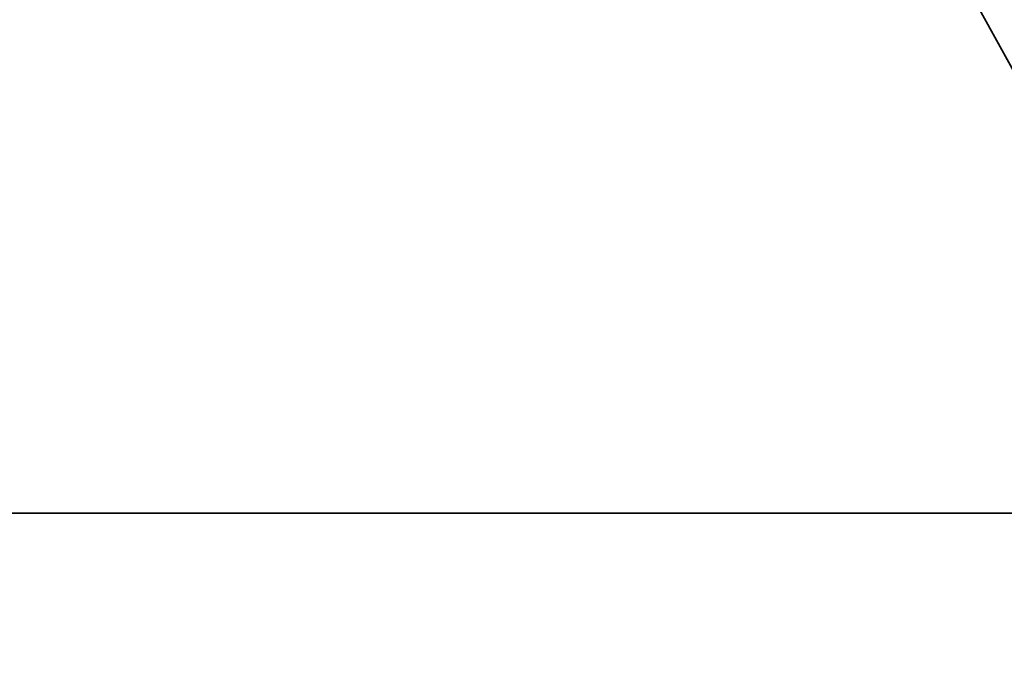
# Model space of a CAD drawing. Header units: millimetres. Extents: x -603 to 3703, y -115 to 249.
# Tile 924 of 1056: x 1949 to 1964, y -16 to -6. Entities that reach past the tile are written whole.
import ezdxf

# ---------------------------------------------------------------- set-up
doc = ezdxf.new("R2010")
doc.units = ezdxf.units.MM
doc.layers.add('152', color=7, linetype='Continuous', true_color=0xffffff)

# ---------------------------------------------------------------- blocks, each defined once
blk = doc.blocks.new('UG_SURFACE_002')
at = {"layer": '152', "color": 252, "linetype": 'Continuous', "lineweight": 35}
for points in [[(2165, -13.4, 2212.25), (2165, 230.4, 2212.25), (835, 230.4, 2212.25), (835, -13.4, 2212.25)], [(985, -13.4, 2062.25), (985, 230.4, 2062.25), (2015, 230.4, 2062.25), (2015, -13.4, 2062.25)], [(2165, -13.4, 2212.25), (835, -13.4, 2212.25), (985, -13.4, 2062.25), (2015, -13.4, 2062.25)]]:
    blk.add_3dface(points, dxfattribs=at)
blk = doc.blocks.new('UG_SURFACE_041')
at = {"layer": '152', "color": 35, "linetype": 'Continuous', "lineweight": 35}
for points in [[(1971, -34, 2019), (1971, 0, 2019), (1029, -15.75, 2019), (1029, -28.25, 2019)], [(1971, 0, 2019), (1029, 0, 2019), (1029, -15.75, 2019)], [(1971, -2), (1971, -34), (1029, -28.25), (1029, -15.75)], [(1029, -15.75), (1029, -2), (1971, -2)]]:
    blk.add_3dface(points, dxfattribs=at)
blk = doc.blocks.new('UG_SURFACE_119')
at = {"layer": '152', "color": 252, "linetype": 'Continuous', "lineweight": 35}
for points in [[(1042, 4.014, -7.75), (1026, 4.014, -7.75), (1026, -24.953, -7.75), (1974, -24.953, -7.75)], [(1042, 4.014, -8.75), (1958, 4.014, -8.75), (1026, -24.953, -8.75)], [(1958, 4.014, -8.75), (1974, 4.014, -8.75), (1974, -24.953, -8.75), (1026, -24.953, -8.75)], [(1958, 4.014, -7.75), (1042, 4.014, -7.75), (1974, -24.953, -7.75)], [(1974, -24.953, -7.75), (1974, 4.014, -7.75), (1958, 4.014, -7.75)]]:
    blk.add_3dface(points, dxfattribs=at)
blk = doc.blocks.new('UG_SURFACE_163')
at = {"layer": '152', "color": 252, "linetype": 'Continuous', "lineweight": 35}
for points in [[(1023.5, -30.32, 2023.75), (1976.5, -30.32, 2023.75), (1976.5, 62.52, 2023.75), (1023.5, 62.52, 2023.75)], [(1025, -30.32, 2022.25), (1025, 62.52, 2022.25), (1975, 62.52, 2022.25), (1975, -30.32, 2022.25)], [(970, -13.4, 2077.25), (2030, -13.4, 2077.25), (2028.5, -13.4, 2075.75), (971.5, -13.4, 2075.75)], [(970, -13.4, 2077.25), (970, -30.32, 2077.25), (2030, -30.32, 2077.25), (2030, -13.4, 2077.25)], [(971.5, -13.4, 2075.75), (2028.5, -13.4, 2075.75), (2028.5, -30.32, 2075.75), (971.5, -30.32, 2075.75)]]:
    blk.add_3dface(points, dxfattribs=at)

msp = doc.modelspace()

# ---------------------------------------------------------------- linework, layer by layer
at = {"layer": '152', "color": 251, "linetype": 'Continuous', "lineweight": -3, "true_color": 0x636466}
for p, q in [((2165, -13.4, 2212.25), (835, -13.4, 2212.25)), ((2030, -13.4, 2077.25), (970, -13.4, 2077.25)), ((2028.5, -13.4, 2075.75), (971.5, -13.4, 2075.75)), ((985, -13.4, 2062.25), (2015, -13.4, 2062.25))]:
    msp.add_line(p, q, dxfattribs=at)

# ---------------------------------------------------------------- block references
for name in ['UG_SURFACE_002', 'UG_SURFACE_163', 'UG_SURFACE_119', 'UG_SURFACE_041']:
    msp.add_blockref(name, (0, 0), dxfattribs=at)

doc.saveas('drawing.dxf')
